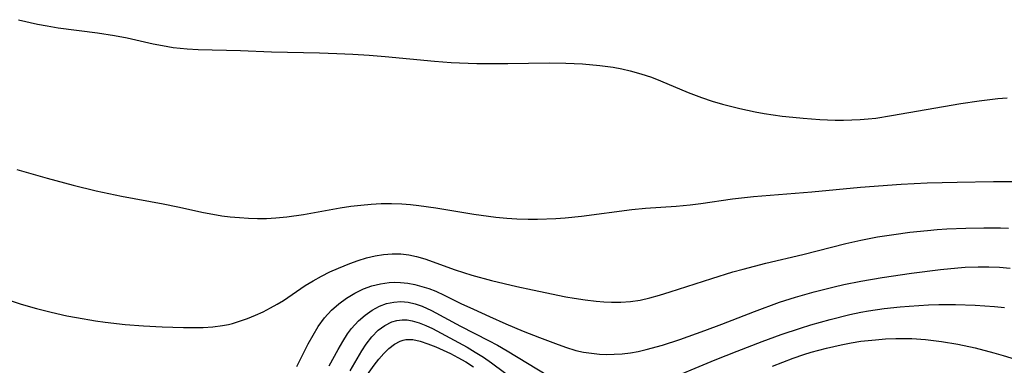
# Model space of a CAD drawing. Header units: inches. Extents: x 1073367 to 1082519, y 1569854 to 1574957.
# Tile 537 of 565: x 1080152 to 1080324, y 1573976 to 1574037. Entities that reach past the tile are written whole.
import ezdxf

# ---------------------------------------------------------------- set-up
doc = ezdxf.new("R2010")
doc.units = ezdxf.units.IN
doc.header["$MEASUREMENT"] = 0
doc.layers.add('CGG_CurvaNivelLidar_v1', color=7, linetype='Continuous', lineweight=30, true_color=0x008008)

msp = doc.modelspace()

# ---------------------------------------------------------------- linework, layer by layer
at = {"layer": 'CGG_CurvaNivelLidar_v1'}
for points in [[(1080151.6128, 1574036.676, 81), (1080154.9556, 1574035.9107, 81), (1080156.6403, 1574035.5863, 81), (1080158.5121, 1574035.2772, 81), (1080165.374, 1574034.3966, 81), (1080168.3444, 1574033.9457, 81), (1080170.5695, 1574033.505, 81), (1080175.0978, 1574032.4862, 81), (1080176.7426, 1574032.1551, 81), (1080178.5921, 1574031.8542, 81), (1080181.0414, 1574031.5945, 81), (1080182.9291, 1574031.4903, 81), (1080190.3244, 1574031.2838, 81), (1080195.7253, 1574031.0467, 81), (1080204.1214, 1574030.9017, 81), (1080207.1399, 1574030.812, 81), (1080209.9304, 1574030.6858, 81), (1080212.7774, 1574030.5025, 81), (1080215.5803, 1574030.2784, 81), (1080224.171, 1574029.4196, 81), (1080227.0694, 1574029.2123, 81), (1080228.5212, 1574029.1411, 81), (1080231.5399, 1574029.0585, 81), (1080233.8593, 1574029.0336, 81), (1080236.9641, 1574029.0421, 81), (1080244.1742, 1574029.1285, 81), (1080247.0595, 1574029.1043, 81), (1080250.015, 1574028.9736, 81), (1080253.032, 1574028.6972, 81), (1080255.3216, 1574028.378, 81), (1080256.8239, 1574028.1048, 81), (1080258.3113, 1574027.7719, 81), (1080260.1717, 1574027.2521, 81), (1080262.0019, 1574026.6305, 81), (1080263.6096, 1574026.0016, 81), (1080268.3983, 1574023.9835, 81), (1080270.7619, 1574023.0997, 81), (1080272.5822, 1574022.4955, 81), (1080274.4217, 1574021.9444, 81), (1080277.4201, 1574021.1718, 81), (1080280.116, 1574020.6135, 81), (1080281.6716, 1574020.3408, 81), (1080284.8082, 1574019.8751, 81), (1080286.6499, 1574019.658, 81), (1080288.4956, 1574019.4801, 81), (1080291.3966, 1574019.2776, 81), (1080294.084, 1574019.1815, 81), (1080295.5409, 1574019.1709, 81), (1080296.9957, 1574019.1963, 81), (1080298.4478, 1574019.2668, 81), (1080299.7967, 1574019.3797, 81), (1080301.1428, 1574019.5333, 81), (1080303.8901, 1574019.9468, 81), (1080315.9747, 1574022.079, 81), (1080319.1852, 1574022.55, 81), (1080322.4325, 1574022.9152, 81), (1080324.0562, 1574023.0572, 81)], [(1080151.321, 1574010.5365, 80.5), (1080156.596, 1574009.0444, 80.5), (1080161.1391, 1574007.826, 80.5), (1080165.1631, 1574006.853, 80.5), (1080169.576, 1574005.9162, 80.5), (1080176.8622, 1574004.6009, 80.5), (1080179.4314, 1574004.0761, 80.5), (1080183.9126, 1574003.0891, 80.5), (1080185.5056, 1574002.7747, 80.5), (1080187.1035, 1574002.5059, 80.5), (1080188.5672, 1574002.3145, 80.5), (1080190.1383, 1574002.1694, 80.5), (1080191.7231, 1574002.0754, 80.5), (1080193.3094, 1574002.0312, 80.5), (1080194.895, 1574002.0397, 80.5), (1080196.4779, 1574002.1071, 80.5), (1080198.3979, 1574002.2784, 80.5), (1080201.3228, 1574002.6997, 80.5), (1080207.7519, 1574003.8598, 80.5), (1080209.5661, 1574004.1402, 80.5), (1080211.3316, 1574004.3563, 80.5), (1080213.1035, 1574004.519, 80.5), (1080214.8796, 1574004.6195, 80.5), (1080216.6577, 1574004.6452, 80.5), (1080218.4674, 1574004.5821, 80.5), (1080219.9941, 1574004.462, 80.5), (1080221.4747, 1574004.292, 80.5), (1080224.4317, 1574003.8496, 80.5), (1080231.0172, 1574002.7838, 80.5), (1080234.8681, 1574002.2742, 80.5), (1080236.798, 1574002.0807, 80.5), (1080238.5268, 1574001.9583, 80.5), (1080240.5024, 1574001.8943, 80.5), (1080242.124, 1574001.898, 80.5), (1080245.367, 1574002.0243, 80.5), (1080246.9868, 1574002.1356, 80.5), (1080249.825, 1574002.4028, 80.5), (1080258.5733, 1574003.5756, 80.5), (1080260.988, 1574003.7966, 80.5), (1080266.3103, 1574004.1795, 80.5), (1080268.7572, 1574004.4151, 80.5), (1080270.6046, 1574004.6554, 80.5), (1080276.1445, 1574005.4704, 80.5), (1080279.8013, 1574005.8657, 80.5), (1080290.0184, 1574006.6862, 80.5), (1080298.5066, 1574007.4558, 80.5), (1080305.5678, 1574007.9897, 80.5), (1080310.1062, 1574008.2267, 80.5), (1080315.3112, 1574008.3774, 80.5), (1080321.6861, 1574008.4938, 80.5), (1080325.2701, 1574008.4545, 80.5)], [(1080150.3513, 1573987.6497, 80), (1080152.0812, 1573987.0919, 80), (1080154.7463, 1573986.3178, 80), (1080157.3113, 1573985.6601, 80), (1080160.0683, 1573985.051, 80), (1080161.7207, 1573984.7312, 80), (1080165.042, 1573984.1746, 80), (1080166.7094, 1573983.9378, 80), (1080170.2518, 1573983.5448, 80), (1080173.4435, 1573983.3035, 80), (1080176.6922, 1573983.1256, 80), (1080180.4077, 1573982.9983, 80), (1080182.1334, 1573982.9826, 80), (1080183.8456, 1573983.0183, 80), (1080185.5394, 1573983.1287, 80), (1080187.2089, 1573983.3427, 80), (1080188.2396, 1573983.5445, 80), (1080188.9701, 1573983.7251, 80), (1080190.1888, 1573984.0893, 80), (1080191.5712, 1573984.5838, 80), (1080192.9325, 1573985.1446, 80), (1080194.2714, 1573985.7612, 80), (1080195.5857, 1573986.426, 80), (1080196.7377, 1573987.0598, 80), (1080197.8596, 1573987.7372, 80), (1080201.6452, 1573990.3221, 80), (1080203.0295, 1573991.172, 80), (1080204.4588, 1573991.9614, 80), (1080205.9235, 1573992.6957, 80), (1080207.4153, 1573993.3768, 80), (1080209.3996, 1573994.1796, 80), (1080210.8633, 1573994.6933, 80), (1080212.3376, 1573995.1377, 80), (1080213.8201, 1573995.4971, 80), (1080215.3084, 1573995.7506, 80), (1080216.8118, 1573995.8748, 80), (1080218.3118, 1573995.8499, 80), (1080219.6883, 1573995.6833, 80), (1080221.0524, 1573995.3935, 80), (1080222.4752, 1573994.9781, 80), (1080227.7559, 1573993.0899, 80), (1080230.6685, 1573992.1501, 80), (1080234.1483, 1573991.2327, 80), (1080238.5136, 1573990.185, 80), (1080241.2894, 1573989.562, 80), (1080247.0963, 1573988.3759, 80), (1080248.5308, 1573988.1151, 80), (1080250.4634, 1573987.8175, 80), (1080252.3947, 1573987.5885, 80), (1080253.7234, 1573987.4763, 80), (1080255.0482, 1573987.4114, 80), (1080256.6989, 1573987.415, 80), (1080258.3381, 1573987.5348, 80), (1080260.0367, 1573987.8015, 80), (1080261.7249, 1573988.1818, 80), (1080263.4089, 1573988.6374, 80), (1080265.3072, 1573989.2053, 80), (1080272.5629, 1573991.5814, 80), (1080276.1882, 1573992.689, 80), (1080278.0127, 1573993.2035, 80), (1080281.9898, 1573994.208, 80), (1080288.4075, 1573995.7137, 80), (1080295.9092, 1573997.6521, 80), (1080298.5651, 1573998.2511, 80), (1080301.4532, 1573998.7978, 80), (1080304.2665, 1573999.2394, 80), (1080307.0981, 1573999.6125, 80), (1080310.1865, 1573999.9405, 80), (1080311.8579, 1574000.0802, 80), (1080313.523, 1574000.1918, 80), (1080316.8436, 1574000.3515, 80), (1080319.9914, 1574000.4168, 80), (1080322.8789, 1574000.3777, 80), (1080324.2707, 1574000.3163, 80)], [(1080200.1728, 1573976.2098, 79.5), (1080202.1615, 1573980.1394, 79.5), (1080203.0011, 1573981.6936, 79.5), (1080203.9164, 1573983.1872, 79.5), (1080205.0049, 1573984.6705, 79.5), (1080206.2243, 1573986.0255, 79.5), (1080207.4803, 1573987.1525, 79.5), (1080208.8319, 1573988.1504, 79.5), (1080210.2738, 1573989.0248, 79.5), (1080211.786, 1573989.7454, 79.5), (1080213.2529, 1573990.2566, 79.5), (1080214.7597, 1573990.6181, 79.5), (1080216.2893, 1573990.8336, 79.5), (1080217.2822, 1573990.8916, 79.5), (1080218.2763, 1573990.8762, 79.5), (1080219.5087, 1573990.7458, 79.5), (1080220.7386, 1573990.5096, 79.5), (1080221.9677, 1573990.1865, 79.5), (1080223.1886, 1573989.7876, 79.5), (1080224.3964, 1573989.3182, 79.5), (1080225.8546, 1573988.6593, 79.5), (1080228.7629, 1573987.2204, 79.5), (1080230.9584, 1573986.1835, 79.5), (1080233.766, 1573984.9071, 79.5), (1080236.6011, 1573983.6694, 79.5), (1080239.6409, 1573982.3989, 79.5), (1080242.4633, 1573981.2753, 79.5), (1080245.2718, 1573980.2064, 79.5), (1080247.0409, 1573979.569, 79.5), (1080248.8221, 1573979.0284, 79.5), (1080250.1753, 1573978.7274, 79.5), (1080251.5459, 1573978.5147, 79.5), (1080252.9287, 1573978.3831, 79.5), (1080254.105, 1573978.3318, 79.5), (1080255.5178, 1573978.3387, 79.5), (1080256.9304, 1573978.4223, 79.5), (1080258.3385, 1573978.5893, 79.5), (1080259.7088, 1573978.8377, 79.5), (1080261.0738, 1573979.1538, 79.5), (1080263.9391, 1573979.9572, 79.5), (1080266.9596, 1573980.9336, 79.5), (1080271.3541, 1573982.4963, 79.5), (1080274.3057, 1573983.6067, 79.5), (1080279.9662, 1573985.8152, 79.5), (1080284.3473, 1573987.4156, 79.5), (1080287.1295, 1573988.3049, 79.5), (1080290.3807, 1573989.2302, 79.5), (1080293.8902, 1573990.1169, 79.5), (1080295.5471, 1573990.4965, 79.5), (1080298.538, 1573991.1159, 79.5), (1080302.2313, 1573991.7526, 79.5), (1080307.3748, 1573992.4924, 79.5), (1080312.4575, 1573993.1142, 79.5), (1080315.4729, 1573993.4117, 79.5), (1080316.7633, 1573993.5064, 79.5), (1080319.0184, 1573993.5974, 79.5), (1080320.8844, 1573993.5866, 79.5), (1080322.7458, 1573993.5014, 79.5), (1080324.5993, 1573993.3436, 79.5)], [(1080205.7813, 1573976.3198, 79), (1080207.3534, 1573979.1836, 79), (1080208.1626, 1573980.5752, 79), (1080209.0212, 1573981.9062, 79), (1080209.6914, 1573982.8151, 79), (1080210.9114, 1573984.1693, 79), (1080212.0603, 1573985.1798, 79), (1080213.2916, 1573986.0424, 79), (1080214.595, 1573986.7329, 79), (1080215.8097, 1573987.1784, 79), (1080217.0606, 1573987.4507, 79), (1080218.3334, 1573987.5324, 79), (1080219.5721, 1573987.4169, 79), (1080220.8114, 1573987.1339, 79), (1080222.0442, 1573986.7105, 79), (1080223.6418, 1573985.9861, 79), (1080228.6924, 1573983.2228, 79), (1080233.5896, 1573980.7613, 79), (1080235.1568, 1573979.9341, 79), (1080236.8386, 1573978.9608, 79), (1080243.9468, 1573974.6223, 79)], [(1080263.6386, 1573973.4011, 79), (1080273.1158, 1573977.3533, 79), (1080276.9869, 1573978.8901, 79), (1080281.3338, 1573980.5638, 79), (1080284.6566, 1573981.7693, 79), (1080288.0036, 1573982.8934, 79), (1080289.8442, 1573983.4639, 79), (1080293.2173, 1573984.4213, 79), (1080296.6173, 1573985.2571, 79), (1080298.554, 1573985.6569, 79), (1080299.8904, 1573985.8952, 79), (1080302.6141, 1573986.2985, 79), (1080305.3886, 1573986.6165, 79), (1080306.9483, 1573986.7588, 79), (1080310.3206, 1573986.967, 79), (1080312.1324, 1573987.0196, 79), (1080315.0627, 1573987.0251, 79), (1080318.4906, 1573986.9334, 79), (1080321.8687, 1573986.6967, 79), (1080323.5961, 1573986.5137, 79)], [(1080209.472, 1573975.4446, 78.5), (1080211.5009, 1573978.9338, 78.5), (1080212.2572, 1573980.1081, 78.5), (1080213.2486, 1573981.4055, 78.5), (1080214.3453, 1573982.5272, 78.5), (1080215.4982, 1573983.382, 78.5), (1080216.7448, 1573983.9908, 78.5), (1080217.6215, 1573984.2393, 78.5), (1080218.5241, 1573984.3501, 78.5), (1080219.4128, 1573984.3217, 78.5), (1080220.3113, 1573984.1728, 78.5), (1080221.4954, 1573983.8242, 78.5), (1080222.691, 1573983.3437, 78.5), (1080223.8062, 1573982.8201, 78.5), (1080228.3915, 1573980.4082, 78.5), (1080229.8494, 1573979.5903, 78.5), (1080231.2983, 1573978.7291, 78.5), (1080232.7267, 1573977.8161, 78.5), (1080234.1397, 1573976.8363, 78.5), (1080238.6764, 1573973.4679, 78.5)], [(1080211.2103, 1573972.9866, 78), (1080213.6786, 1573976.4349, 78), (1080214.4714, 1573977.4725, 78), (1080215.3393, 1573978.4837, 78), (1080216.2407, 1573979.3732, 78), (1080217.1803, 1573980.1056, 78), (1080218.1649, 1573980.6368, 78), (1080218.7042, 1573980.8175, 78), (1080219.1792, 1573980.9094, 78), (1080220.405, 1573980.9034, 78), (1080221.6905, 1573980.6366, 78), (1080223.0286, 1573980.1871, 78), (1080224.4158, 1573979.6204, 78), (1080226.94, 1573978.4633, 78), (1080228.2192, 1573977.8067, 78), (1080229.6253, 1573977.0091, 78), (1080231.0076, 1573976.1315, 78)], [(1080283.1542, 1573976.2971, 78.5), (1080284.9054, 1573976.9922, 78.5), (1080286.7356, 1573977.6699, 78.5), (1080288.5819, 1573978.294, 78.5), (1080289.8965, 1573978.6974, 78.5), (1080292.5477, 1573979.4175, 78.5), (1080295.1259, 1573980.0074, 78.5), (1080296.8321, 1573980.3344, 78.5), (1080298.5462, 1573980.6038, 78.5), (1080301.0926, 1573980.8868, 78.5), (1080302.8602, 1573981.0161, 78.5), (1080304.63, 1573981.0917, 78.5), (1080306.4, 1573981.1055, 78.5), (1080307.4327, 1573981.0806, 78.5), (1080309.8193, 1573980.9234, 78.5), (1080312.6003, 1573980.5983, 78.5), (1080315.4446, 1573980.1293, 78.5), (1080318.5031, 1573979.4502, 78.5), (1080321.7422, 1573978.6045, 78.5), (1080323.3502, 1573978.1425, 78.5), (1080326.8052, 1573977.0561, 78.5)]]:
    msp.add_polyline3d(points, dxfattribs=at)

doc.saveas('drawing.dxf')
